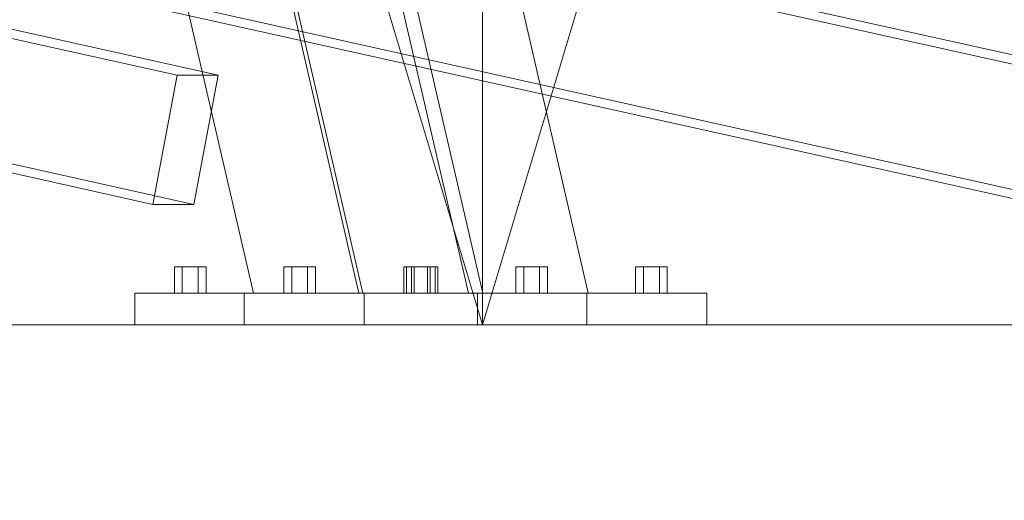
# Model space of a CAD drawing. Header units: millimetres. Extents: x -4738 to 65662, y -68080 to 6847.
# Tile 967 of 1056: x 27724 to 28098, y -67 to 116. Entities that reach past the tile are written whole.
import ezdxf

# ---------------------------------------------------------------- set-up
doc = ezdxf.new("R2010")
doc.units = ezdxf.units.MM
for name, color, linetype, lineweight in [('COTAS_P', 1, 'Continuous', 0), ('lateral_C09', 7, 'Continuous', 0), ('lateral_C10', 7, 'Continuous', 0)]:
    doc.layers.add(name, color=color, linetype=linetype, lineweight=lineweight)
doc.dimstyles.new('R19_100', dxfattribs={"dimtxt": 250, "dimasz": 150, "dimexe": 150, "dimexo": 80, "dimgap": 100, "dimtad": 1, "dimtih": 1, "dimtoh": 1, "dimdsep": 46, "dimcen": 0.09, "dimadec": 0, "dimazin": 0, "dimtfac": 1, "dimtdec": 4, "dimtofl": 0, "dimtmove": 0, "dimatfit": 3, "dimfxl": 1, "dimtolj": 1, "dimtzin": 0, "dimarcsym": 0})

# ---------------------------------------------------------------- blocks, each defined once
blk = doc.blocks.new('DIM_R31_16')
at = {"layer": 'COTAS_P'}
for p, q in [((27500.07, 400), (27900.07, 400)), ((27900.07, 400), (27855.07, 250)), ((27900.07, 0), (27900.07, 400)), ((27900.07, 400), (27945.07, 250)), ((27900.07, 0), (27855.07, 150)), ((27900.07, 0), (27945.07, 150)), ((27500.07, 0), (27900.07, 0))]:
    blk.add_line(p, q, dxfattribs=at)
blk.add_text('400 P', height=250, rotation=90, dxfattribs=at).set_placement((27800.07, 200))
blk = doc.blocks.new('DIM_R31_17')
at = {"layer": 'COTAS_P'}
for p, q in [((27500.07, 970), (27900.07, 970)), ((27900.07, 970), (27855.07, 820)), ((27900.07, 0), (27900.07, 970)), ((27900.07, 970), (27945.07, 820)), ((27900.07, 0), (27855.07, 150)), ((27900.07, 0), (27945.07, 150)), ((27500.07, 0), (27900.07, 0))]:
    blk.add_line(p, q, dxfattribs=at)
blk.add_text('970 P', height=250, rotation=90, dxfattribs=at).set_placement((27800.07, 485))
blk = doc.blocks.new('DIM_R31_18')
at = {"layer": 'COTAS_P'}
for p, q in [((27820, 330), (28220, 330)), ((28220, 330), (28175, 180)), ((28220, 0), (28220, 330)), ((28220, 330), (28265, 180)), ((28220, 0), (28175, 150)), ((28220, 0), (28265, 150)), ((27820, 0), (28220, 0))]:
    blk.add_line(p, q, dxfattribs=at)
blk.add_text('330 P', height=250, rotation=90, dxfattribs=at).set_placement((28120, 165))
blk = doc.blocks.new('DIM_R31_30')
at = {"layer": 'COTAS_P'}
for p, q in [((26795.07, 0), (26795.07, -900)), ((28805.07, 0), (28805.07, -900)), ((26795.07, -900), (26945.07, -855)), ((28805.07, -900), (28655.07, -855)), ((26795.07, -900), (28805.07, -900)), ((26795.07, -900), (26945.07, -945)), ((28805.07, -900), (28655.07, -945))]:
    blk.add_line(p, q, dxfattribs=at)
blk.add_text('2010 P', height=250, dxfattribs=at).set_placement((27800.07, -800))
blk = doc.blocks.new('DIM_R31_32')
at = {"layer": 'COTAS_P'}
for p, q in [((112.7, 0), (112.7, -2500)), ((65298.09, 0), (65298.09, -2500)), ((112.7, -2500), (262.7, -2455)), ((65298.09, -2500), (65148.09, -2455)), ((112.7, -2500), (65298.09, -2500)), ((112.7, -2500), (262.7, -2545)), ((65298.09, -2500), (65148.09, -2545))]:
    blk.add_line(p, q, dxfattribs=at)
blk.add_text('65185.39 P', height=250, dxfattribs=at).set_placement((32705.4, -2400))

msp = doc.modelspace()

# ---------------------------------------------------------------- linework, layer by layer
at = {"layer": 'lateral_C09'}
for p, q in [((27735.067, 727.185), (27900.181, 12)), ((27940.181, 12), (27775.067, 727.185)), ((27900.181, 12), (27736.309, 721.808)), ((27940.181, 12), (27776.309, 721.808)), ((27735.067, 530.244), (27854.714, 12)), ((27894.714, 12), (27775.067, 530.244)), ((27854.714, 12), (27736.309, 524.867)), ((27894.714, 12), (27776.309, 524.867)), ((27735.067, 350.376), (27813.188, 12)), ((27853.188, 12), (27775.067, 350.376)), ((27813.188, 12), (27736.309, 344.999)), ((27853.188, 12), (27776.309, 344.999)), ((27786.188, 22), (27783.188, 22)), ((27783.188, 12), (27783.188, 22)), ((27792.188, 22), (27786.188, 22)), ((27786.188, 12), (27786.188, 22)), ((27795.188, 22), (27792.188, 22)), ((27792.188, 12), (27792.188, 22)), ((27795.188, 22), (27795.188, 12)), ((27827.714, 22), (27824.714, 22)), ((27824.714, 12), (27824.714, 22)), ((27833.714, 22), (27827.714, 22)), ((27827.714, 12), (27827.714, 22)), ((27836.714, 22), (27833.714, 22)), ((27833.714, 12), (27833.714, 22)), ((27836.714, 22), (27836.714, 12)), ((27873.181, 22), (27870.181, 22)), ((27870.181, 12), (27870.181, 22)), ((27874.188, 22), (27871.188, 22)), ((27871.188, 12), (27871.188, 22)), ((27879.181, 22), (27873.181, 22)), ((27873.181, 12), (27873.181, 22)), ((27880.188, 22), (27874.188, 22)), ((27874.188, 12), (27874.188, 22)), ((27882.181, 22), (27879.181, 22)), ((27879.181, 12), (27879.181, 22)), ((27883.188, 22), (27880.188, 22)), ((27880.188, 12), (27880.188, 22)), ((27882.181, 22), (27882.181, 12)), ((27883.188, 22), (27883.188, 12)), ((27915.714, 22), (27912.714, 22)), ((27912.714, 12), (27912.714, 22)), ((27921.714, 22), (27915.714, 22)), ((27915.714, 12), (27915.714, 22)), ((27924.714, 22), (27921.714, 22)), ((27921.714, 12), (27921.714, 22)), ((27924.714, 22), (27924.714, 12)), ((27961.181, 22), (27958.181, 22)), ((27958.181, 12), (27958.181, 22)), ((27967.181, 22), (27961.181, 22)), ((27961.181, 12), (27961.181, 22)), ((27970.181, 22), (27967.181, 22)), ((27967.181, 12), (27967.181, 22)), ((27970.181, 22), (27970.181, 12)), ((27768.188, 12), (27898.188, 12)), ((27768.188, 12), (27768.188, 0)), ((27786.188, 12), (27783.188, 12)), ((27792.188, 12), (27786.188, 12)), ((27792.188, 12), (27795.188, 12)), ((27809.714, 12), (27939.714, 12)), ((27809.714, 12), (27809.714, 0)), ((27813.188, 12), (27853.188, 12)), ((27827.714, 12), (27824.714, 12)), ((27833.714, 12), (27827.714, 12)), ((27833.714, 12), (27836.714, 12)), ((27854.714, 12), (27894.714, 12)), ((27855.181, 12), (27985.181, 12)), ((27855.181, 12), (27855.181, 0)), ((27873.181, 12), (27870.181, 12)), ((27874.188, 12), (27871.188, 12)), ((27879.181, 12), (27873.181, 12)), ((27880.188, 12), (27874.188, 12)), ((27879.181, 12), (27882.181, 12)), ((27880.188, 12), (27883.188, 12)), ((27898.188, 0), (27898.188, 12)), ((27900.181, 12), (27940.181, 12)), ((27915.714, 12), (27912.714, 12)), ((27921.714, 12), (27915.714, 12)), ((27921.714, 12), (27924.714, 12)), ((27939.714, 0), (27939.714, 12)), ((27961.181, 12), (27958.181, 12)), ((27967.181, 12), (27961.181, 12)), ((27967.181, 12), (27970.181, 12)), ((27985.181, 0), (27985.181, 12)), ((27768.188, 0), (27898.188, 0)), ((27809.714, 0), (27939.714, 0)), ((27855.181, 0), (27985.181, 0))]:
    msp.add_line(p, q, dxfattribs=at)
at = {"layer": 'lateral_C10'}
for p, q in [((27246.531, 214.251), (27784.19, 94.727)), ((27799.82, 94.727), (27262.161, 214.251)), ((27582.576, 214.251), (28120.234, 94.727)), ((28135.864, 94.727), (27598.205, 214.251)), ((27774.963, 45.742), (27237.304, 165.266)), ((27790.593, 45.742), (27252.934, 165.266)), ((28111.007, 45.742), (27573.349, 165.266)), ((28126.637, 45.742), (27588.979, 165.266)), ((27784.19, 94.727), (27774.963, 45.742)), ((27799.82, 94.727), (27784.19, 94.727)), ((27790.593, 45.742), (27799.82, 94.727)), ((27774.963, 45.742), (27790.593, 45.742))]:
    msp.add_line(p, q, dxfattribs=at)

# ---------------------------------------------------------------- dimensions: what is measured, and where the dimension line sits
at = {"layer": 'COTAS_P'}
for p1, p2, distance, picture, middle in [((27500.067, 0), (27500.067, 970), -400, 'DIM_R31_17', (27900.067, 485)), ((27500.067, 0), (27500.067, 400), -400, 'DIM_R31_16', (27900.067, 200)), ((27820, 0), (27820, 330), -400, 'DIM_R31_18', (28220, 165)), ((112.7, 0), (65298.0949, 0), -2500, 'DIM_R31_32', (32705.3975, -2500)), ((26795.067, 0), (28805.067, 0), -900, 'DIM_R31_30', (27800.067, -900))]:
    dim = msp.add_aligned_dim(p1=p1, p2=p2, distance=distance, text='<> P', dimstyle='R19_100', dxfattribs=at)
    dim.commit()
    dim.dimension.update_dxf_attribs({"geometry": picture, "text_midpoint": middle})

doc.saveas('drawing.dxf')
